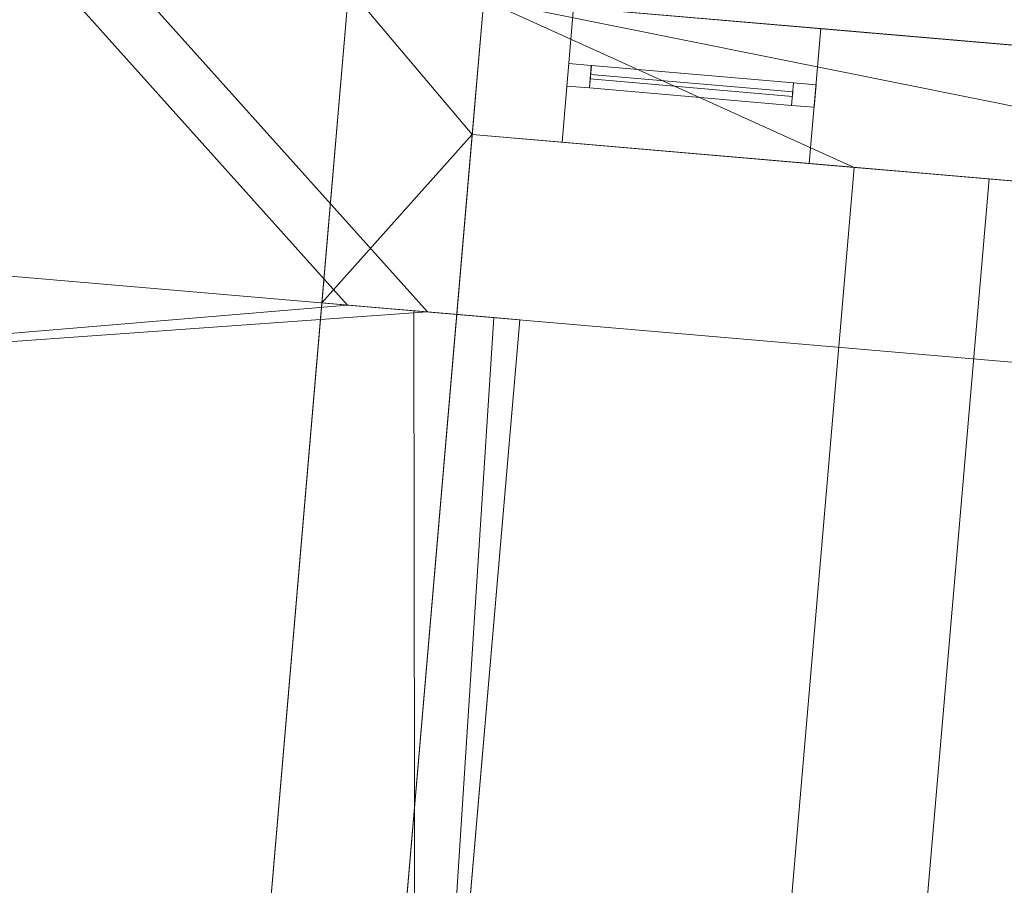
# Model space of a CAD drawing. Header units: millimetres. Extents: x -430348 to -225823, y -86243 to 5084.
# Tile 482 of 656: x -383299 to -381116, y -5816 to -3898. Entities that reach past the tile are written whole.
import ezdxf

# ---------------------------------------------------------------- set-up
doc = ezdxf.new("R2010")
doc.units = ezdxf.units.MM
for name, color, linetype, lineweight in [('A-GLAZ-CURT', 52, 'Continuous', 9), ('A-GLAZ-CWMG', 51, 'Continuous', 9), ('A-ROOF', 132, 'Continuous', 9), ('A-WALL', 113, 'Continuous', 9)]:
    doc.layers.add(name, color=color, linetype=linetype, lineweight=lineweight)

# ---------------------------------------------------------------- blocks, each defined once
blk = doc.blocks.new('System Panel - Glazed-518713-_3D_ Copy 1')
at = {"layer": 'A-GLAZ-CURT', "transparency": 33554471}
mesh = blk.add_polyface(dxfattribs=at)
corners = [(-225, 5), (-225, 5, 1050), (225, 5, 1050), (225, 5)]
mesh.append_faces([[corners[k] for k in face] for face in [(2, 3, 0, 1)]])
mesh = blk.add_polyface(dxfattribs=at)
corners = [(225, -5), (-225, -5), (-225, 5), (225, 5)]
mesh.append_faces([[corners[k] for k in face] for face in [(3, 0, 1, 2)]])
mesh = blk.add_polyface(dxfattribs=at)
corners = [(-225, -5, 1050), (225, -5, 1050), (225, 5, 1050), (-225, 5, 1050)]
mesh.append_faces([[corners[k] for k in face] for face in [(3, 0, 1, 2)]])
mesh = blk.add_polyface(dxfattribs=at)
corners = [(-225, -5), (-225, -5, 1050), (-225, 5, 1050), (-225, 5)]
mesh.append_faces([[corners[k] for k in face] for face in [(0, 1, 2, 3)]])
mesh = blk.add_polyface(dxfattribs=at)
corners = [(225, -5, 1050), (225, -5), (225, 5), (225, 5, 1050)]
mesh.append_faces([[corners[k] for k in face] for face in [(0, 1, 2, 3)]])
mesh = blk.add_polyface(dxfattribs=at)
corners = [(-225, -5), (225, -5), (225, -5, 1050), (-225, -5, 1050)]
mesh.append_faces([[corners[k] for k in face] for face in [(3, 0, 1, 2)]])
blk = doc.blocks.new('Rectangular Mullion - 50mm x 50mm-265704-_3D_ Copy 1')
at = {"layer": 'A-GLAZ-CWMG'}
mesh = blk.add_polyface(dxfattribs=at)
corners = [(0, 25), (-50, 25), (-50, -25), (0, -25)]
mesh.append_faces([[corners[k] for k in face] for face in [(2, 3, 0, 1)]])
mesh = blk.add_polyface(dxfattribs=at)
corners = [(0, 25, -1150), (0, -25, -1150), (-50, -25, -1150), (-50, 25, -1150)]
mesh.append_faces([[corners[k] for k in face] for face in [(0, 1, 2, 3)]])
mesh = blk.add_polyface(dxfattribs=at)
corners = [(-50, 25), (0, 25), (0, 25, -1150), (-50, 25, -1150)]
mesh.append_faces([[corners[k] for k in face] for face in [(0, 1, 2, 3)]])
mesh = blk.add_polyface(dxfattribs=at)
corners = [(-50, -25), (-50, 25), (-50, 25, -1150), (-50, -25, -1150)]
mesh.append_faces([[corners[k] for k in face] for face in [(0, 1, 2, 3)]])
mesh = blk.add_polyface(dxfattribs=at)
corners = [(0, 25), (0, -25), (0, -25, -1150), (0, 25, -1150)]
mesh.append_faces([[corners[k] for k in face] for face in [(0, 1, 2, 3)]])
mesh = blk.add_polyface(dxfattribs=at)
corners = [(0, -25), (-50, -25), (-50, -25, -1150), (0, -25, -1150)]
mesh.append_faces([[corners[k] for k in face] for face in [(0, 1, 2, 3)]])
blk = doc.blocks.new('Rectangular Mullion - 50mm x 50mm-230825-_3D_ Copy 1')
at = {"layer": 'A-GLAZ-CWMG'}
mesh = blk.add_polyface(dxfattribs=at)
corners = [(0, 25), (-50, 25), (-50, -25), (0, -25)]
mesh.append_faces([[corners[k] for k in face] for face in [(2, 3, 0, 1)]])
mesh = blk.add_polyface(dxfattribs=at)
corners = [(0, 25, -450), (0, -25, -450), (-50, -25, -450), (-50, 25, -450)]
mesh.append_faces([[corners[k] for k in face] for face in [(0, 1, 2, 3)]])
mesh = blk.add_polyface(dxfattribs=at)
corners = [(-50, 25), (0, 25), (0, 25, -450), (-50, 25, -450)]
mesh.append_faces([[corners[k] for k in face] for face in [(3, 0, 1, 2)]])
mesh = blk.add_polyface(dxfattribs=at)
corners = [(-50, -25), (-50, 25), (-50, 25, -450), (-50, -25, -450)]
mesh.append_faces([[corners[k] for k in face] for face in [(3, 0, 1, 2)]])
mesh = blk.add_polyface(dxfattribs=at)
corners = [(0, 25), (0, -25), (0, -25, -450), (0, 25, -450)]
mesh.append_faces([[corners[k] for k in face] for face in [(3, 0, 1, 2)]])
mesh = blk.add_polyface(dxfattribs=at)
corners = [(0, -25), (-50, -25), (-50, -25, -450), (0, -25, -450)]
mesh.append_faces([[corners[k] for k in face] for face in [(3, 0, 1, 2)]])
blk = doc.blocks.new('Rectangular Mullion - 50mm x 50mm-518551-_3D_ Copy 1')
at = {"layer": 'A-GLAZ-CWMG'}
mesh = blk.add_polyface(dxfattribs=at)
corners = [(0, 25), (-50, 25), (-50, -25), (0, -25)]
mesh.append_faces([[corners[k] for k in face] for face in [(2, 3, 0, 1)]])
mesh = blk.add_polyface(dxfattribs=at)
corners = [(0, 25, -1150), (0, -25, -1150), (-50, -25, -1150), (-50, 25, -1150)]
mesh.append_faces([[corners[k] for k in face] for face in [(0, 1, 2, 3)]])
mesh = blk.add_polyface(dxfattribs=at)
corners = [(-50, 25), (0, 25), (0, 25, -1150), (-50, 25, -1150)]
mesh.append_faces([[corners[k] for k in face] for face in [(3, 0, 1, 2)]])
mesh = blk.add_polyface(dxfattribs=at)
corners = [(-50, -25), (-50, 25), (-50, 25, -1150), (-50, -25, -1150)]
mesh.append_faces([[corners[k] for k in face] for face in [(3, 0, 1, 2)]])
mesh = blk.add_polyface(dxfattribs=at)
corners = [(0, 25), (0, -25), (0, -25, -1150), (0, 25, -1150)]
mesh.append_faces([[corners[k] for k in face] for face in [(3, 0, 1, 2)]])
mesh = blk.add_polyface(dxfattribs=at)
corners = [(0, -25), (-50, -25), (-50, -25, -1150), (0, -25, -1150)]
mesh.append_faces([[corners[k] for k in face] for face in [(3, 0, 1, 2)]])
blk = doc.blocks.new('Rectangular Mullion - 50mm x 50mm-230826-_3D_ Copy 1')
at = {"layer": 'A-GLAZ-CWMG'}
mesh = blk.add_polyface(dxfattribs=at)
corners = [(0, 25), (-50, 25), (-50, -25), (0, -25)]
mesh.append_faces([[corners[k] for k in face] for face in [(2, 3, 0, 1)]])
mesh = blk.add_polyface(dxfattribs=at)
corners = [(0, 25, -450), (0, -25, -450), (-50, -25, -450), (-50, 25, -450)]
mesh.append_faces([[corners[k] for k in face] for face in [(0, 1, 2, 3)]])
mesh = blk.add_polyface(dxfattribs=at)
corners = [(-50, 25), (0, 25), (0, 25, -450), (-50, 25, -450)]
mesh.append_faces([[corners[k] for k in face] for face in [(3, 0, 1, 2)]])
mesh = blk.add_polyface(dxfattribs=at)
corners = [(-50, -25), (-50, 25), (-50, 25, -450), (-50, -25, -450)]
mesh.append_faces([[corners[k] for k in face] for face in [(3, 0, 1, 2)]])
mesh = blk.add_polyface(dxfattribs=at)
corners = [(0, 25), (0, -25), (0, -25, -450), (0, 25, -450)]
mesh.append_faces([[corners[k] for k in face] for face in [(3, 0, 1, 2)]])
mesh = blk.add_polyface(dxfattribs=at)
corners = [(0, -25), (-50, -25), (-50, -25, -450), (0, -25, -450)]
mesh.append_faces([[corners[k] for k in face] for face in [(3, 0, 1, 2)]])

msp = doc.modelspace()

# ---------------------------------------------------------------- block references
at = {"layer": 'A-GLAZ-CURT', "transparency": 33554471, "rotation": 355.0947647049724}
msp.add_blockref('System Panel - Glazed-518713-_3D_ Copy 1', (-381809.2, -4043.8, 61997.6), dxfattribs=at)
at = {"layer": 'A-GLAZ-CWMG', "rotation": 175.0947647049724}
msp.add_blockref('Rectangular Mullion - 50mm x 50mm-265704-_3D_ Copy 1', (-382083.2, -4020.2, 63097.6), dxfattribs=at)
at = {"layer": 'A-GLAZ-CWMG', "extrusion": (0.996337, -0.085508, 0), "rotation": 90}
msp.add_blockref('Rectangular Mullion - 50mm x 50mm-230825-_3D_ Copy 1', (-36676.7, 63097.6, -379840), dxfattribs=at)
at = {"layer": 'A-GLAZ-CWMG', "extrusion": (-0.996337, 0.085508, 0), "rotation": 270}
msp.add_blockref('Rectangular Mullion - 50mm x 50mm-230826-_3D_ Copy 1', (36676.7, 61947.6, 380290), dxfattribs=at)
at = {"layer": 'A-GLAZ-CWMG', "extrusion": (0, 0, -1), "rotation": 184.9052352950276}
msp.add_blockref('Rectangular Mullion - 50mm x 50mm-518551-_3D_ Copy 1', (381535.2, -4067.3, -61947.6), dxfattribs=at)

# ---------------------------------------------------------------- meshes
at = {"layer": 'A-ROOF'}
mesh = msp.add_polyface(dxfattribs=at)
corners = [(-387321.1, -4122.7, 63197.6), (-362651.8, -6239.9, 63197.6), (-365938.6, -2418.1, 65747.6), (-368060.3, -2236, 65747.6), (-368112.3, -2842.1, 65307.8), (-368929.3, -2772, 65307.8), (-368877.3, -2165.9, 65747.6), (-380394.9, -1177.5, 65747.6), (-380442.8, -1735.7, 65342.5), (-381259.8, -1665.6, 65342.5), (-381211.9, -1107.3, 65747.6), (-383374.5, -921.7, 65747.6)]
mesh.append_faces([[corners[k] for k in face] for face in [(4, 1, 2, 3), (8, 5, 6, 7)]], dxfattribs={"vtx0": -1})
mesh.append_faces([[corners[k] for k in face] for face in [(1, 4, 5, 0)]], dxfattribs={"vtx0": -1, "vtx2": -1})
mesh.append_faces([[corners[k] for k in face] for face in [(11, 0, 9, 10)]], dxfattribs={"vtx1": -1})
mesh.append_faces([[corners[k] for k in face] for face in [(8, 9, 0, 5)]], dxfattribs={"vtx1": -1, "vtx2": -1, "vtx3": -1})
mesh = msp.add_polyface(dxfattribs=at)
corners = [(-362651.8, -6239.9, 63097.6), (-387321.1, -4122.7, 63097.6), (-383374.5, -921.7, 65647.6), (-381211.9, -1107.3, 65647.6), (-381259.8, -1665.6, 65242.5), (-380442.8, -1735.7, 65242.5), (-380394.9, -1177.5, 65647.6), (-368877.3, -2165.9, 65647.6), (-368929.3, -2772, 65207.8), (-368112.3, -2842.1, 65207.8), (-368060.3, -2236, 65647.6), (-365938.6, -2418.1, 65647.6)]
mesh.append_faces([[corners[k] for k in face] for face in [(4, 1, 2, 3)]], dxfattribs={"vtx0": -1})
mesh.append_faces([[corners[k] for k in face] for face in [(1, 4, 5, 8)]], dxfattribs={"vtx0": -1, "vtx2": -1, "vtx3": -1})
mesh.append_faces([[corners[k] for k in face] for face in [(11, 0, 9, 10), (7, 8, 5, 6)]], dxfattribs={"vtx1": -1})
mesh.append_faces([[corners[k] for k in face] for face in [(8, 9, 0, 1)]], dxfattribs={"vtx1": -1, "vtx3": -1})
mesh = msp.add_polyface(dxfattribs=at)
corners = [(-386817.8, -4165.9, 63197.6), (-384428.1, -2281.1, 64703.2), (-382394.4, -4545.5, 63197.6), (-382571.9, -4530.3, 63197.6), (-384442.3, -2447.6, 64582.4), (-386640.3, -4181.2, 63197.6)]
mesh.append_faces([[corners[k] for k in face] for face in [(0, 1, 4, 5)]], dxfattribs={"vtx1": -1})
mesh.append_faces([[corners[k] for k in face] for face in [(2, 3, 4, 1)]], dxfattribs={"vtx2": -1})
mesh = msp.add_polyface(dxfattribs=at)
corners = [(-382190, -4563.1, 63058.4), (-382247.5, -4558.2, 63097.6), (-382394.4, -4545.5, 63197.6), (-384428.1, -2281.1, 64703.2), (-384636.1, -4705.5, 64703.2), (-382420.9, -7253.2, 63058.4)]
mesh.append_faces([[corners[k] for k in face] for face in [(4, 2, 3)]], dxfattribs={"vtx0": -1})
mesh.append_faces([[corners[k] for k in face] for face in [(2, 4, 5, 1)]], dxfattribs={"vtx0": -1, "vtx2": -1})
mesh.append_faces([[corners[k] for k in face] for face in [(0, 1, 5)]], dxfattribs={"vtx1": -1})
mesh = msp.add_polyface(dxfattribs=at)
corners = [(-382190, -4563.1, 62937.6), (-382420.7, -7251.4, 62937.6), (-384636, -4703.7, 64582.4), (-384442.3, -2447.6, 64582.4), (-382571.9, -4530.3, 63197.6), (-382425, -4542.9, 63097.6)]
mesh.append_faces([[corners[k] for k in face] for face in [(1, 5, 0)]], dxfattribs={"vtx0": -1})
mesh.append_faces([[corners[k] for k in face] for face in [(3, 4, 2)]], dxfattribs={"vtx1": -1})
mesh.append_faces([[corners[k] for k in face] for face in [(1, 2, 4, 5)]], dxfattribs={"vtx1": -1, "vtx3": -1})
mesh = msp.add_polyface(dxfattribs=at)
corners = [(-387321.1, -4122.7, 63197.6), (-387321.1, -4122.7, 63097.6), (-362651.8, -6239.9, 63097.6), (-362651.8, -6239.9, 63197.6)]
mesh.append_faces([[corners[k] for k in face] for face in [(3, 0, 1, 2)]])
mesh = msp.add_polyface(dxfattribs=at)
corners = [(-381406, -7239.9, 60766.8), (-382551.8, -7141.6, 61478), (-382295.3, -4152.6, 61478), (-381149.5, -4250.9, 60766.8)]
mesh.append_faces([[corners[k] for k in face] for face in [(0, 1, 2, 3)]])
mesh = msp.add_polyface(dxfattribs=at)
corners = [(-382551.8, -7141.6, 61595.6), (-381406, -7239.9, 60884.4), (-381149.5, -4250.9, 60884.4), (-382295.3, -4152.6, 61595.6)]
mesh.append_faces([[corners[k] for k in face] for face in [(3, 0, 1, 2)]])
mesh = msp.add_polyface(dxfattribs=at)
corners = [(-382551.8, -7141.6, 61595.6), (-382295.3, -4152.6, 61595.6), (-382295.3, -4152.6, 61478), (-382551.8, -7141.6, 61478)]
mesh.append_faces([[corners[k] for k in face] for face in [(1, 2, 3, 0)]])
mesh = msp.add_polyface(dxfattribs=at)
corners = [(-382295.3, -4152.6, 61595.6), (-381149.5, -4250.9, 60884.4), (-381149.5, -4250.9, 60766.8), (-382295.3, -4152.6, 61478)]
mesh.append_faces([[corners[k] for k in face] for face in [(1, 2, 3, 0)]])
mesh = msp.add_polyface(dxfattribs=at)
corners = [(-381149.5, -4250.9, 60766.8), (-381149.5, -4250.9, 60884.4), (-381406, -7239.9, 60884.4), (-381406, -7239.9, 60766.8)]
mesh.append_faces([[corners[k] for k in face] for face in [(2, 3, 0, 1)]])
mesh = msp.add_polyface(dxfattribs=at)
corners = [(-382394.4, -4545.5, 63197.6), (-382247.5, -4558.2, 63097.6), (-382425, -4542.9, 63097.6), (-382571.9, -4530.3, 63197.6)]
mesh.append_faces([[corners[k] for k in face] for face in [(2, 3, 0, 1)]])
mesh = msp.add_polyface(dxfattribs=at)
corners = [(-382247.5, -4558.2, 63097.6), (-382190, -4563.1, 63058.4), (-382190, -4563.1, 62937.6), (-382425, -4542.9, 63097.6)]
mesh.append_faces([[corners[k] for k in face] for face in [(0, 1, 2, 3)]])
mesh = msp.add_polyface(dxfattribs=at)
corners = [(-382190, -4563.1, 62937.6), (-382190, -4563.1, 63058.4), (-382420.9, -7253.2, 63058.4), (-382420.9, -7253.2, 62937.6), (-382420.7, -7251.4, 62937.6)]
mesh.append_faces([[corners[k] for k in face] for face in [(2, 3, 4)]], dxfattribs={"vtx2": -1})
mesh.append_faces([[corners[k] for k in face] for face in [(4, 0, 1, 2)]], dxfattribs={"vtx3": -1})
mesh = msp.add_polyface(dxfattribs=at)
corners = [(-387253.1, -6838.5, 63058.4), (-382420.9, -7253.2, 63058.4), (-384636.1, -4705.5, 64703.2)]
mesh.append_faces([[corners[k] for k in face] for face in [(0, 1, 2)]])
mesh = msp.add_polyface(dxfattribs=at)
corners = [(-387252.9, -6836.7, 62937.6), (-384636, -4703.7, 64582.4), (-382420.7, -7251.4, 62937.6)]
mesh.append_faces([[corners[k] for k in face] for face in [(1, 2, 0)]])
at = {"layer": 'A-WALL'}
mesh = msp.add_polyface(dxfattribs=at)
corners = [(-382850.7, -7115.9, 58197.6), (-382850.7, -7115.9, 60921.2), (-382850.7, -7115.9, 63097.6), (-382628.4, -4525.5, 63097.6), (-382568.5, -3828, 63603.7), (-382568.5, -3828, 58197.6)]
mesh.append_faces([[corners[k] for k in face] for face in [(0, 1, 5)]], dxfattribs={"vtx1": -1})
mesh.append_faces([[corners[k] for k in face] for face in [(1, 2, 3)]], dxfattribs={"vtx2": -1})
mesh.append_faces([[corners[k] for k in face] for face in [(3, 4, 5, 1)]], dxfattribs={"vtx2": -1, "vtx3": -1})
mesh = msp.add_polyface(dxfattribs=at)
corners = [(-382269.6, -3853.7, 58197.6), (-382295.3, -4152.6, 58197.6), (-382551.8, -7141.6, 58197.6), (-382850.7, -7115.9, 58197.6), (-382568.5, -3828, 58197.6)]
mesh.append_faces([[corners[k] for k in face] for face in [(1, 4, 0)]], dxfattribs={"vtx0": -1})
mesh.append_faces([[corners[k] for k in face] for face in [(3, 4, 1, 2)]], dxfattribs={"vtx1": -1})
mesh = msp.add_polyface(dxfattribs=at)
corners = [(-382329.5, -4551.1, 63097.6), (-382295.3, -4152.6, 63386.8), (-382269.6, -3853.7, 63603.7), (-382568.5, -3828, 63603.7), (-382628.4, -4525.5, 63097.6)]
mesh.append_faces([[corners[k] for k in face] for face in [(4, 0, 1)]], dxfattribs={"vtx2": -1})
mesh.append_faces([[corners[k] for k in face] for face in [(1, 2, 3, 4)]], dxfattribs={"vtx3": -1})
mesh = msp.add_polyface(dxfattribs=at)
corners = [(-382551.8, -7141.6, 58197.6), (-382295.3, -4152.6, 58197.6), (-382269.6, -3853.7, 58197.6), (-382269.6, -3853.7, 63603.7), (-382295.3, -4152.6, 63386.8), (-382329.5, -4551.1, 63097.6), (-382551.8, -7141.6, 63097.6), (-382551.8, -7141.6, 60795.7)]
mesh.append_faces([[corners[k] for k in face] for face in [(7, 1, 5, 6), (2, 5, 1)]], dxfattribs={"vtx0": -1, "vtx1": -1})
mesh.append_faces([[corners[k] for k in face] for face in [(4, 5, 2, 3)]], dxfattribs={"vtx1": -1})
mesh.append_faces([[corners[k] for k in face] for face in [(7, 0, 1)]], dxfattribs={"vtx2": -1})
mesh = msp.add_polyface(dxfattribs=at)
corners = [(-363315, -5781.5, 58197.6), (-375470.4, -4738.3, 58197.6), (-375769.3, -4712.7, 58197.6), (-379356.1, -4404.8, 58197.6), (-379655, -4379.2, 58197.6), (-381149.5, -4250.9, 58197.6), (-381448.4, -4225.3, 58197.6), (-382295.3, -4152.6, 58197.6), (-382269.6, -3853.7, 58197.6), (-375743.6, -4413.8, 58197.6), (-375444.7, -4439.4, 58197.6), (-374298.9, -4537.7, 58197.6), (-374000, -4563.4, 58197.6), (-363289.4, -5482.6, 58197.6)]
mesh.append_faces([[corners[k] for k in face] for face in [(12, 1, 11)]], dxfattribs={"vtx0": -1, "vtx1": -1})
mesh.append_faces([[corners[k] for k in face] for face in [(8, 4, 5, 6)]], dxfattribs={"vtx0": -1, "vtx3": -1})
mesh.append_faces([[corners[k] for k in face] for face in [(2, 3, 9, 10), (3, 4, 8, 9), (1, 2, 10, 11)]], dxfattribs={"vtx1": -1, "vtx3": -1})
mesh.append_faces([[corners[k] for k in face] for face in [(6, 7, 8)]], dxfattribs={"vtx2": -1})
mesh.append_faces([[corners[k] for k in face] for face in [(12, 13, 0, 1)]], dxfattribs={"vtx3": -1})
mesh = msp.add_polyface(dxfattribs=at)
corners = [(-382295.3, -4152.6, 58197.6), (-382295.3, -4152.6, 63386.8), (-382269.6, -3853.7, 63603.7), (-382269.6, -3853.7, 58197.6)]
mesh.append_faces([[corners[k] for k in face] for face in [(3, 0, 1, 2)]])
mesh = msp.add_polyface(dxfattribs=at)
corners = [(-382269.6, -3853.7, 63603.7), (-382295.3, -4152.6, 63386.8), (-363315, -5781.5, 63386.8), (-363290.6, -5497.1, 63593.2), (-363304.2, -5481.3, 63603.7)]
mesh.append_faces([[corners[k] for k in face] for face in [(2, 3, 4)]], dxfattribs={"vtx2": -1})
mesh.append_faces([[corners[k] for k in face] for face in [(4, 0, 1, 2)]], dxfattribs={"vtx3": -1})
mesh = msp.add_polyface(dxfattribs=at)
corners = [(-363289.4, -5482.6, 58197.6), (-374000, -4563.4, 58197.6), (-374298.9, -4537.7, 58197.6), (-375444.7, -4439.4, 58197.6), (-375743.6, -4413.8, 58197.6), (-382269.6, -3853.7, 58197.6), (-382269.6, -3853.7, 63603.7), (-363304.2, -5481.3, 63603.7), (-363289.4, -5482.6, 63593.2), (-382070.4, -3870.8, 63097.6), (-382070.4, -3870.8, 61947.6), (-381522.4, -3917.8, 61947.6), (-381522.4, -3917.8, 63097.6), (-379878.4, -4058.9, 63097.6), (-379878.4, -4058.9, 61947.6), (-378433.7, -4182.9, 61947.6), (-378433.7, -4182.9, 63097.6), (-376690.1, -4332.5, 63097.6), (-376690.1, -4332.5, 61947.6), (-375843.2, -4405.2, 61947.6), (-375843.2, -4405.2, 63097.6), (-375145.8, -4465.1, 63097.6), (-375145.8, -4465.1, 61947.6), (-374697.5, -4503.5, 61947.6), (-374697.5, -4503.5, 63097.6), (-373153.1, -4636.1, 61947.6), (-373153.1, -4636.1, 63097.6), (-374000, -4563.4, 63097.6), (-374000, -4563.4, 61947.6), (-370164.1, -4892.6, 61947.6), (-370164.1, -4892.6, 63097.6), (-371459.4, -4781.4, 63097.6), (-371459.4, -4781.4, 61947.6), (-365979.5, -5251.7, 61947.6), (-365979.5, -5251.7, 63097.6), (-367424.2, -5127.8, 63097.6), (-367424.2, -5127.8, 61947.6), (-363538.5, -5461.2, 61947.6), (-363538.5, -5461.2, 63097.6), (-364335.5, -5392.8, 63097.6), (-364335.5, -5392.8, 61947.6), (-371409.5, -4785.7, 59457.4), (-371409.5, -4785.7, 60607.4), (-372256.4, -4713, 60607.4), (-372256.4, -4713, 59457.4), (-369367.1, -4961, 59807.4), (-369367.1, -4961, 60607.4), (-370064.5, -4901.2, 60607.4), (-370064.5, -4901.2, 59807.4), (-367424.2, -5127.8, 59447.6), (-367424.2, -5127.8, 60797.6), (-368271.1, -5055.1, 60797.6), (-368271.1, -5055.1, 59447.6), (-363538.5, -5461.2, 58447.6), (-363538.5, -5461.2, 60797.6), (-364385.4, -5388.6, 60797.6), (-364385.4, -5388.6, 58447.6), (-379778.8, -4067.5, 59686.6), (-379778.8, -4067.5, 60607.4), (-380526, -4003.3, 60607.4), (-380526, -4003.3, 59686.6), (-375444.7, -4439.4, 60747.6), (-375444.7, -4439.4, 58447.6), (-374298.9, -4537.7, 58447.6), (-374298.9, -4537.7, 60747.6), (-365132.6, -5324.4, 59447.6), (-365132.6, -5324.4, 60797.6), (-365979.5, -5251.7, 60797.6), (-365979.5, -5251.7, 59447.6), (-373053.5, -4644.6, 58375.9), (-373053.5, -4644.6, 60607.4), (-373900.4, -4572, 60607.4), (-373900.4, -4572, 58375.9)]
mesh.append_faces([[corners[k] for k in face] for face in [(29, 42, 32), (17, 6, 20)]], dxfattribs={"vtx0": -1, "vtx1": -1})
mesh.append_faces([[corners[k] for k in face] for face in [(41, 52, 69, 44), (55, 66, 40), (50, 36, 67, 49), (29, 51, 46), (7, 31, 26, 6), (21, 20, 6, 24)]], dxfattribs={"vtx0": -1, "vtx1": -1, "vtx2": -1})
mesh.append_faces([[corners[k] for k in face] for face in [(56, 69, 52, 49), (33, 40, 66, 67), (7, 39, 34, 35), (25, 43, 70, 71), (63, 72, 1, 2), (23, 28, 64, 61), (61, 57, 18, 19)]], dxfattribs={"vtx0": -1, "vtx1": -1, "vtx3": -1})
mesh.append_faces([[corners[k] for k in face] for face in [(0, 53, 54, 8), (49, 67, 68), (48, 41, 42, 47), (70, 43, 44, 69), (40, 33, 34, 39), (30, 35, 36, 29), (26, 31, 32, 25), (1, 72, 69, 0), (2, 62, 63), (57, 4, 5, 60), (13, 11, 12), (6, 9, 10, 5), (59, 10, 11)]], dxfattribs={"vtx0": -1, "vtx2": -1})
mesh.append_faces([[corners[k] for k in face] for face in [(29, 46, 47, 42), (32, 42, 43, 25), (36, 50, 51, 29), (10, 59, 60, 5), (6, 26, 27, 24), (11, 13, 14, 59)]], dxfattribs={"vtx0": -1, "vtx2": -1, "vtx3": -1})
mesh.append_faces([[corners[k] for k in face] for face in [(36, 33, 67), (3, 4, 62, 2)]], dxfattribs={"vtx1": -1, "vtx2": -1})
mesh.append_faces([[corners[k] for k in face] for face in [(56, 53, 0, 69), (68, 65, 56, 49), (48, 45, 52, 41), (37, 38, 8, 54), (30, 31, 7, 35), (28, 25, 71, 64), (61, 62, 4, 57), (57, 58, 15, 18), (22, 23, 61, 19), (16, 13, 6, 17), (12, 9, 6, 13)]], dxfattribs={"vtx1": -1, "vtx2": -1, "vtx3": -1})
mesh.append_faces([[corners[k] for k in face] for face in [(55, 56, 65, 66), (54, 55, 40, 37), (45, 46, 51, 52), (7, 8, 38, 39), (63, 64, 71, 72), (58, 59, 14, 15), (21, 22, 19, 20), (23, 24, 27, 28), (15, 16, 17, 18)]], dxfattribs={"vtx1": -1, "vtx3": -1})
mesh = msp.add_polyface(dxfattribs=at)
corners = [(-382096, -4169.7, 61947.6), (-382070.4, -3870.8, 61947.6), (-382070.4, -3870.8, 63097.6), (-382096, -4169.7, 63097.6)]
mesh.append_faces([[corners[k] for k in face] for face in [(0, 1, 2, 3)]])
mesh = msp.add_polyface(dxfattribs=at)
corners = [(-382096, -4169.7, 63097.6), (-382070.4, -3870.8, 63097.6), (-381522.4, -3917.8, 63097.6), (-381548, -4216.7, 63097.6)]
mesh.append_faces([[corners[k] for k in face] for face in [(1, 2, 3, 0)]])
mesh = msp.add_polyface(dxfattribs=at)
corners = [(-382070.4, -3870.8, 61947.6), (-382096, -4169.7, 61947.6), (-381548, -4216.7, 61947.6), (-381522.4, -3917.8, 61947.6)]
mesh.append_faces([[corners[k] for k in face] for face in [(2, 3, 0, 1)]])
mesh = msp.add_polyface(dxfattribs=at)
corners = [(-381548, -4216.7, 63097.6), (-381522.4, -3917.8, 63097.6), (-381522.4, -3917.8, 61947.6), (-381548, -4216.7, 61947.6)]
mesh.append_faces([[corners[k] for k in face] for face in [(1, 2, 3, 0)]])
mesh = msp.add_polyface(dxfattribs=at)
corners = [(-382295.3, -4152.6, 58197.6), (-381448.4, -4225.3, 58197.6), (-381149.5, -4250.9, 58197.6), (-379655, -4379.2, 58197.6), (-379356.1, -4404.8, 58197.6), (-375769.3, -4712.7, 58197.6), (-375470.4, -4738.3, 58197.6), (-363315, -5781.5, 58197.6), (-363315, -5781.5, 63386.8), (-382295.3, -4152.6, 63386.8), (-382096, -4169.7, 61947.6), (-382096, -4169.7, 63097.6), (-381548, -4216.7, 63097.6), (-381548, -4216.7, 61947.6), (-379904.1, -4357.8, 61947.6), (-379904.1, -4357.8, 63097.6), (-378459.4, -4481.8, 63097.6), (-378459.4, -4481.8, 61947.6), (-376715.8, -4631.4, 61947.6), (-376715.8, -4631.4, 63097.6), (-375868.9, -4704.1, 63097.6), (-375868.9, -4704.1, 61947.6), (-375171.5, -4764, 61947.6), (-375171.5, -4764, 63097.6), (-374723.1, -4802.4, 63097.6), (-374723.1, -4802.4, 61947.6), (-373178.8, -4935, 63097.6), (-373178.8, -4935, 61947.6), (-374025.7, -4862.3, 61947.6), (-374025.7, -4862.3, 63097.6), (-370189.8, -5191.5, 63097.6), (-370189.8, -5191.5, 61947.6), (-371485, -5080.3, 61947.6), (-371485, -5080.3, 63097.6), (-366005.2, -5550.6, 63097.6), (-366005.2, -5550.6, 61947.6), (-367449.8, -5426.7, 61947.6), (-367449.8, -5426.7, 63097.6), (-363564.1, -5760.1, 63097.6), (-363564.1, -5760.1, 61947.6), (-364361.2, -5691.7, 61947.6), (-364361.2, -5691.7, 63097.6), (-371435.2, -5084.6, 60607.4), (-371435.2, -5084.6, 59457.4), (-372282.1, -5011.9, 59457.4), (-372282.1, -5011.9, 60607.4), (-369392.7, -5259.9, 60607.4), (-369392.7, -5259.9, 59807.4), (-370090.1, -5200.1, 59807.4), (-370090.1, -5200.1, 60607.4), (-367449.8, -5426.7, 60797.6), (-367449.8, -5426.7, 59447.6), (-368296.7, -5354, 59447.6), (-368296.7, -5354, 60797.6), (-363564.1, -5760.1, 60797.6), (-363564.1, -5760.1, 58447.6), (-364411, -5687.5, 58447.6), (-364411, -5687.5, 60797.6), (-379804.4, -4366.4, 60607.4), (-379804.4, -4366.4, 59686.6), (-380551.7, -4302.2, 59686.6), (-380551.7, -4302.2, 60607.4), (-375470.4, -4738.3, 58447.6), (-375470.4, -4738.3, 60680.4), (-375470.4, -4738.3, 60747.6), (-374324.6, -4836.6, 60747.6), (-374324.6, -4836.6, 58447.6), (-365158.3, -5623.3, 60797.6), (-365158.3, -5623.3, 59447.6), (-366005.2, -5550.6, 59447.6), (-366005.2, -5550.6, 60797.6), (-373079.2, -4943.5, 60607.4), (-373079.2, -4943.5, 58375.9), (-373926, -4870.9, 58375.9), (-373926, -4870.9, 60607.4)]
mesh.append_faces([[corners[k] for k in face] for face in [(10, 61, 13), (72, 44, 71)]], dxfattribs={"vtx0": -1, "vtx1": -1})
mesh.append_faces([[corners[k] for k in face] for face in [(24, 29, 9, 23), (48, 43, 52, 47), (45, 27, 71, 44), (49, 31, 42, 48), (36, 50, 70, 35), (67, 40, 35, 70)]], dxfattribs={"vtx0": -1, "vtx1": -1, "vtx2": -1})
mesh.append_faces([[corners[k] for k in face] for face in [(63, 18, 59, 5), (65, 74, 28, 25)]], dxfattribs={"vtx0": -1, "vtx1": -1, "vtx2": -1, "vtx3": -1})
mesh.append_faces([[corners[k] for k in face] for face in [(10, 0, 60, 61), (6, 73, 66, 62), (21, 64, 22, 23), (8, 26, 33, 30), (8, 30, 37, 34), (57, 40, 67, 68), (8, 34, 41, 38)]], dxfattribs={"vtx0": -1, "vtx1": -1, "vtx3": -1})
mesh.append_faces([[corners[k] for k in face] for face in [(60, 2, 3, 59), (74, 65, 66, 73), (18, 63, 64, 21), (13, 14, 15, 12), (19, 16, 17, 18), (25, 28, 29, 24), (23, 20, 21), (9, 29, 26, 8), (32, 45, 42, 31), (51, 69, 70, 50), (53, 46, 47, 52), (26, 32, 33), (40, 57, 54, 39)]], dxfattribs={"vtx0": -1, "vtx2": -1})
mesh.append_faces([[corners[k] for k in face] for face in [(17, 58, 59, 18), (9, 11, 12, 15), (9, 15, 16, 19), (9, 19, 20, 23), (31, 49, 46, 53), (56, 68, 69, 51), (7, 55, 56, 72), (56, 51, 52, 72), (32, 26, 27, 45), (8, 38, 39, 54)]], dxfattribs={"vtx0": -1, "vtx2": -1, "vtx3": -1})
mesh.append_faces([[corners[k] for k in face] for face in [(60, 0, 1, 2)]], dxfattribs={"vtx0": -1, "vtx3": -1})
mesh.append_faces([[corners[k] for k in face] for face in [(4, 5, 59, 3), (17, 14, 58), (42, 43, 48), (56, 57, 68)]], dxfattribs={"vtx1": -1, "vtx2": -1})
mesh.append_faces([[corners[k] for k in face] for face in [(61, 58, 14, 13), (43, 44, 72, 52), (53, 50, 36, 31)]], dxfattribs={"vtx1": -1, "vtx2": -1, "vtx3": -1})
mesh.append_faces([[corners[k] for k in face] for face in [(5, 6, 62, 63), (72, 73, 6, 7), (64, 65, 25, 22), (10, 11, 9, 0), (27, 28, 74, 71), (54, 55, 7, 8), (36, 37, 30, 31), (34, 35, 40, 41)]], dxfattribs={"vtx1": -1, "vtx3": -1})
mesh = msp.add_polyface(dxfattribs=at)
corners = [(-381448.4, -4225.3, 58197.6), (-381679.3, -6915.4, 58197.6), (-381704.9, -7214.3, 58197.6), (-381704.9, -7214.3, 60952.3), (-381679.3, -6915.4, 60952.3), (-381448.4, -4225.3, 60952.3)]
mesh.append_faces([[corners[k] for k in face] for face in [(5, 0, 1, 4), (2, 3, 4, 1)]], dxfattribs={"vtx2": -1})
mesh = msp.add_polyface(dxfattribs=at)
corners = [(-381704.9, -7214.3, 58197.6), (-381679.3, -6915.4, 58197.6), (-381448.4, -4225.3, 58197.6), (-381149.5, -4250.9, 58197.6), (-381406, -7239.9, 58197.6)]
mesh.append_faces([[corners[k] for k in face] for face in [(1, 4, 0)]], dxfattribs={"vtx0": -1})
mesh.append_faces([[corners[k] for k in face] for face in [(3, 4, 1, 2)]], dxfattribs={"vtx1": -1})
mesh = msp.add_polyface(dxfattribs=at)
corners = [(-381448.4, -4225.3, 60952.3), (-381679.3, -6915.4, 60952.3), (-381704.9, -7214.3, 60952.3), (-381406, -7239.9, 60766.8), (-381149.5, -4250.9, 60766.8)]
mesh.append_faces([[corners[k] for k in face] for face in [(2, 3, 1)]], dxfattribs={"vtx1": -1})
mesh.append_faces([[corners[k] for k in face] for face in [(4, 0, 1, 3)]], dxfattribs={"vtx2": -1})
mesh = msp.add_polyface(dxfattribs=at)
corners = [(-381448.4, -4225.3, 58197.6), (-381448.4, -4225.3, 60952.3), (-381149.5, -4250.9, 60766.8), (-381149.5, -4250.9, 58197.6)]
mesh.append_faces([[corners[k] for k in face] for face in [(0, 1, 2, 3)]])
mesh = msp.add_polyface(dxfattribs=at)
corners = [(-381149.5, -4250.9, 58197.6), (-381149.5, -4250.9, 60766.8), (-381406, -7239.9, 60766.8), (-381406, -7239.9, 58197.6)]
mesh.append_faces([[corners[k] for k in face] for face in [(2, 3, 0, 1)]])
mesh = msp.add_polyface(dxfattribs=at)
corners = [(-382551.8, -7141.6, 63097.6), (-382329.5, -4551.1, 63097.6), (-382628.4, -4525.5, 63097.6), (-382850.7, -7115.9, 63097.6)]
mesh.append_faces([[corners[k] for k in face] for face in [(0, 1, 2, 3)]])

doc.saveas('drawing.dxf')
